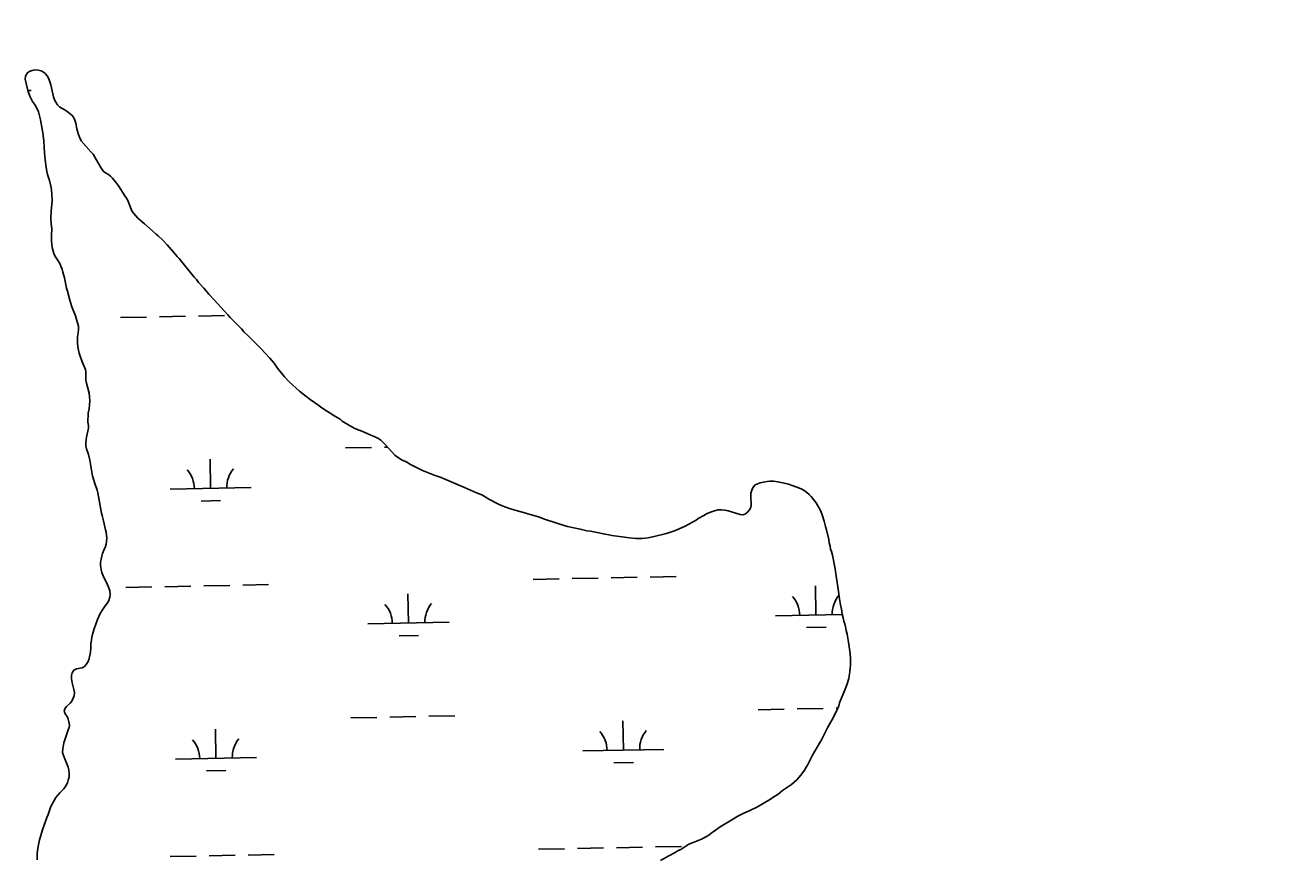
# Model space of a CAD drawing. Extents: x 3989314 to 4027622, y 243956 to 270014.
# Drawn here: x 4007704 to 4009262, y 252350 to 253375 of the extents above; entities that cross this region are included whole.
import ezdxf

# ---------------------------------------------------------------- set-up
doc = ezdxf.new("R2010")
doc.units = 0
for name, color, linetype in [('V-GRID-MAJR', 7, 'Continuous'), ('V-RIVR-EDGE', 7, 'Continuous'), ('V-WETL-SWMP', 7, 'Continuous')]:
    doc.layers.add(name, color=color, linetype=linetype)

msp = doc.modelspace()

# ---------------------------------------------------------------- linework, layer by layer
at = {"layer": 'V-GRID-MAJR'}
msp.add_spline([(4009571.4, 249714), (4009450.7, 255770.2), (4009329.9, 261829.8), (4009209.2, 267889.5), (4009209.1, 267893)], degree=3, dxfattribs=at)
at = {"layer": 'V-RIVR-EDGE'}
for points in [[(4007709.1, 253318), (4007706.3, 253315.6), (4007704.6, 253312.1), (4007704.2, 253308.6), (4007705.6, 253301.8)], [(4008207.8, 252820.8), (4008193.6, 252826.6), (4008189.3, 252828.6), (4008177.8, 252834.3), (4008174.9, 252836.3), (4008171.8, 252837.8), (4008168.6, 252839.1), (4008162.6, 252842.7), (4008159.4, 252845.4), (4008147.8, 252858.1), (4008144.7, 252861.2), (4008142, 252863.7), (4008138.3, 252866.2), (4008134.6, 252868.1), (4008127.1, 252871.4), (4008120.7, 252873.9), (4008110.3, 252878.4), (4008103.4, 252881.8), (4008094.7, 252887.4), (4008091.9, 252889.6), (4008089.2, 252891.4), (4008085.5, 252893.3), (4008079.7, 252897.3), (4008076.3, 252899.2), (4008068.4, 252904.4), (4008065.7, 252906.5), (4008055.2, 252913.8), (4008046.1, 252921), (4008042.1, 252924.2), (4008029.1, 252935.8), (4008023.4, 252942), (4008015, 252952.4), (4008010.8, 252958.6), (4008005.3, 252964.8), (4007994.3, 252976.8), (4007979.1, 252992.1), (4007973.4, 252997.5), (4007970.4, 253001), (4007956.5, 253015.1), (4007953.7, 253018.3), (4007936.9, 253036.9), (4007930.9, 253043.2), (4007924.1, 253051.3), (4007917.7, 253058.1), (4007915, 253062), (4007912.3, 253064.7), (4007893.8, 253087.6), (4007891.5, 253090), (4007887.3, 253095.3), (4007879.1, 253104.7), (4007873.8, 253110.1), (4007868, 253115.6), (4007865.6, 253117.5), (4007851.1, 253130.3), (4007847.8, 253133.4), (4007843, 253137.4), (4007837.8, 253143.1), (4007836, 253145.6), (4007834.6, 253148.5), (4007830.4, 253159.1), (4007828.9, 253162.2), (4007826.7, 253165.1), (4007818.9, 253177.2), (4007816.5, 253180.7), (4007811.6, 253186.8), (4007809.2, 253189.1), (4007806.6, 253191.2), (4007801.1, 253194.7), (4007798.9, 253197.2), (4007797.3, 253199.8), (4007791.7, 253209.6), (4007787.7, 253216.1), (4007785.5, 253218.9), (4007773.1, 253232.8), (4007771, 253237.1), (4007769.7, 253240.6), (4007768.4, 253244.6), (4007767.7, 253247.7), (4007766.3, 253254.5), (4007765.3, 253258.2), (4007764.1, 253261), (4007762.2, 253263.6), (4007759.5, 253266.1), (4007755.8, 253268.9), (4007752.2, 253271.3), (4007749.5, 253272.7), (4007746.4, 253274.7), (4007743.7, 253277.1), (4007741.7, 253280.2), (4007740.3, 253283.3), (4007738.9, 253287.1), (4007735.8, 253301.7), (4007733.1, 253309.1), (4007731.2, 253312.7), (4007728.9, 253315.5), (4007726.6, 253317.5), (4007723.6, 253318.8), (4007719.9, 253319.8), (4007716, 253320.1), (4007712.5, 253319.4), (4007709.1, 253318)], [(4007705.6, 253301.8), (4007707.4, 253294.9), (4007709.8, 253287.9), (4007713.3, 253281.3), (4007715.5, 253278.1), (4007717.5, 253274.6), (4007720.3, 253268.4), (4007721.5, 253265.3), (4007723, 253258.6), (4007725.1, 253247.3), (4007725.8, 253242.5), (4007726.9, 253232.5), (4007728, 253217.6), (4007728.5, 253213.8), (4007728.7, 253209.8), (4007729.5, 253202.9), (4007730.8, 253194.9), (4007731.7, 253191.2), (4007734, 253183.9), (4007736, 253175.3), (4007736.6, 253171.7), (4007737.1, 253166.9), (4007737.2, 253158.6), (4007735.9, 253145.9), (4007735.5, 253137.9), (4007735.9, 253130.4), (4007736.6, 253127.4), (4007736.9, 253123.9), (4007736.6, 253116.8), (4007736.7, 253108.9), (4007737.2, 253101.1), (4007739.3, 253094), (4007740.6, 253091.2), (4007742.1, 253088.4), (4007746.6, 253081.6), (4007748.2, 253078.1), (4007749.5, 253074.6), (4007750.6, 253070.8), (4007752.4, 253064), (4007754.9, 253051.1), (4007756.3, 253047.3), (4007759.2, 253036.5), (4007761.7, 253028.1), (4007765.9, 253017), (4007768.7, 253008.4), (4007769.7, 253004.3), (4007769.9, 253000.4), (4007769.5, 252995.9), (4007768.4, 252991.3), (4007768.5, 252983.3), (4007769, 252978.9), (4007769.7, 252974.9), (4007770.7, 252970.9), (4007771.8, 252967.5), (4007774.4, 252960.5), (4007778.2, 252951.1), (4007778.9, 252948), (4007778.7, 252944.4), (4007779, 252937.9), (4007779.7, 252934.1), (4007782.7, 252921.9), (4007783.5, 252917.1), (4007783.8, 252912.4), (4007782.7, 252902.4), (4007781.7, 252897), (4007781.5, 252893.4), (4007781.3, 252889.3), (4007781.4, 252886.1), (4007782, 252881.9), (4007781.9, 252878.5), (4007780.3, 252871.4), (4007779.7, 252867.5), (4007779.1, 252864.2), (4007778.7, 252860.5), (4007778.6, 252856.9), (4007779.5, 252853.2), (4007781.9, 252846.2), (4007783.9, 252839), (4007786, 252824.3), (4007786.9, 252819.9), (4007789.3, 252811.6), (4007792.6, 252802.2), (4007793.5, 252799.1), (4007798, 252773.9), (4007799, 252770.9), (4007800.5, 252764.3), (4007801.5, 252760.8), (4007802.4, 252757.2), (4007803, 252753.3), (4007803.7, 252750.4), (4007804.6, 252742.9), (4007804.4, 252739.1), (4007803.9, 252735.8), (4007803, 252732.8), (4007801, 252728.3), (4007799.4, 252724.2), (4007798.5, 252720.7), (4007797.6, 252716.9), (4007797, 252713.4), (4007796.9, 252709.3), (4007797.5, 252704.4)], [(4008712.3, 252640.9), (4008711.5, 252644.8), (4008710.6, 252649.2), (4008709.6, 252655.7), (4008708.3, 252661), (4008707.1, 252668.2), (4008705.5, 252680.2), (4008702.2, 252701.9), (4008701.8, 252705.1), (4008698.7, 252722.3), (4008697.3, 252726.7), (4008696.1, 252729.6), (4008695.5, 252733.1), (4008694.4, 252737.3), (4008693.8, 252741.3), (4008691, 252753.5), (4008689.9, 252757.3), (4008688.1, 252764.1), (4008685.8, 252771.8), (4008684.7, 252774.9), (4008682.9, 252778.9), (4008680.6, 252783.1), (4008678.3, 252786.6), (4008675.3, 252790.8), (4008672.2, 252794.4), (4008669.8, 252796.8), (4008666.8, 252799.4), (4008663.5, 252802), (4008660.1, 252803.8), (4008654.6, 252806), (4008648.8, 252808), (4008644.4, 252809.4), (4008638.9, 252811), (4008631.2, 252812.6), (4008625.9, 252813.3), (4008621.2, 252813.2), (4008617.9, 252812.8), (4008613.5, 252812.2), (4008609.2, 252811.2), (4008603.4, 252808.8), (4008600.7, 252806), (4008599, 252802.4), (4008598.1, 252798.5), (4008597.9, 252794.9), (4008598.2, 252784.1), (4008597.8, 252780.7), (4008596.1, 252777.8), (4008593.9, 252775.2), (4008591.1, 252772.6), (4008588.1, 252771.8), (4008584.6, 252772.2), (4008569.8, 252776.8), (4008565.9, 252777.7), (4008561.9, 252778.1), (4008557.6, 252777.9), (4008553, 252776.8), (4008548.1, 252775.3), (4008543.5, 252773.1), (4008540, 252770.9), (4008533.1, 252767.1), (4008530.5, 252765.4), (4008516.4, 252757.5), (4008503.9, 252752.2), (4008496.4, 252749.5), (4008492.2, 252748.3), (4008480.3, 252745.4), (4008471.3, 252743.6), (4008463.6, 252742.7), (4008456.5, 252742.7), (4008447.9, 252743.4), (4008439.3, 252744.5), (4008426.8, 252746.4), (4008423.1, 252747.2), (4008418.4, 252747.9), (4008406.5, 252750.6), (4008400.3, 252751.7), (4008395.8, 252752.1), (4008387.8, 252754.2), (4008372.1, 252757.6), (4008362.5, 252760.2), (4008358.8, 252761.4), (4008342.6, 252766.9), (4008337.8, 252768.8), (4008321.9, 252773.3), (4008317.8, 252774.6), (4008308.7, 252777), (4008300.6, 252779.6), (4008291.6, 252783), (4008287.3, 252785), (4008275.3, 252791.2), (4008272.7, 252792.9), (4008266.6, 252796.6), (4008263.3, 252797.6), (4008260, 252799.1), (4008256.4, 252800.4), (4008245.2, 252805.5), (4008240.2, 252807.5), (4008231.7, 252811.4), (4008220.3, 252816.2), (4008216.4, 252817.8), (4008207.8, 252820.8)], [(4007797.5, 252704.4), (4007798.6, 252700.6), (4007800.2, 252696.6), (4007805.6, 252685.6), (4007806.8, 252682.6), (4007808.3, 252678.1), (4007808.8, 252673.7), (4007808.2, 252670.2), (4007807.2, 252666.4), (4007805.4, 252663.3), (4007802.6, 252659.7), (4007800.1, 252656.1), (4007796.5, 252650.2), (4007793.1, 252642.9), (4007788.9, 252631.3), (4007786.6, 252623.2), (4007785, 252612.6), (4007784.9, 252607.8), (4007784.4, 252602.7), (4007782.8, 252594.7), (4007781.5, 252591.1), (4007779.3, 252587.5), (4007777, 252585.1), (4007774.4, 252583.3), (4007767.5, 252582.1), (4007764.2, 252580.4), (4007762, 252577.2), (4007761.3, 252573.9), (4007761.1, 252569.8), (4007761.9, 252564.9), (4007763, 252560), (4007764.1, 252556.6), (4007764.9, 252552.8), (4007764.4, 252548.6), (4007763.3, 252545.8), (4007761.5, 252542.3), (4007759.3, 252539.8), (4007754.9, 252535.7), (4007752.8, 252532.7), (4007752.1, 252529.8), (4007753.2, 252526.4), (4007755.7, 252523.3), (4007757.2, 252519.9), (4007758, 252516.8), (4007758.6, 252512.8), (4007758.2, 252509.7), (4007757.2, 252506.8), (4007754.1, 252498.3), (4007751.9, 252490.8), (4007750.4, 252483.3), (4007750.2, 252478.9), (4007751.2, 252475.1), (4007757.1, 252460.7), (4007757.8, 252457.4), (4007758.3, 252452.6), (4007758.2, 252448.8), (4007757.2, 252444.7), (4007756.2, 252441.5), (4007754.2, 252437.8), (4007751.6, 252434.2), (4007746.8, 252429.1), (4007741.9, 252423.3), (4007739.6, 252419.9), (4007736, 252413.1), (4007734.7, 252409.8), (4007732.2, 252402.5), (4007730.6, 252398.7), (4007728, 252390.7), (4007725.7, 252384.7), (4007721.7, 252371.2), (4007719.8, 252361.1), (4007719, 252353.9), (4007718.8, 252346.8)], [(4008486.5, 252345.8), (4008497, 252351.6), (4008504.7, 252355.6), (4008508.5, 252358), (4008511.5, 252359.5), (4008521.6, 252365.8), (4008524.9, 252367.3), (4008537, 252372), (4008539.8, 252373.3), (4008543.2, 252375.2), (4008546, 252377.1), (4008549.1, 252379.3), (4008551.5, 252381.2), (4008560.1, 252387.2), (4008574.3, 252396.1), (4008581.9, 252400.5), (4008589.1, 252404.2), (4008596, 252407.1), (4008606.3, 252412), (4008622.1, 252421.2), (4008627.6, 252424.9), (4008631, 252427.2), (4008636.9, 252432), (4008648.1, 252439.6), (4008651.4, 252442.2), (4008654.4, 252445.1), (4008659.6, 252450.9), (4008664, 252457.2), (4008666.1, 252460.9), (4008667.8, 252463.5), (4008674, 252475.8), (4008682.4, 252490.3), (4008685.1, 252494.5), (4008687, 252498.7), (4008688.7, 252501.8), (4008692.9, 252510.3), (4008699.3, 252521.8), (4008705, 252533.7), (4008706.2, 252536.6), (4008707.3, 252540.1), (4008709.9, 252547.3), (4008713.2, 252554.9), (4008716.1, 252562.5), (4008718.6, 252570.3), (4008719.2, 252573.3), (4008719.9, 252578.3), (4008720.6, 252587), (4008720.5, 252593.8), (4008720.1, 252601), (4008718.3, 252614.7), (4008716.5, 252624.7), (4008715.3, 252629.2), (4008714.5, 252633.6), (4008713.6, 252637.3), (4008712.3, 252640.9)]]:
    msp.add_lwpolyline(points, dxfattribs=at)
at = {"layer": 'V-WETL-SWMP'}
for p, q in [((4007707.5, 253294.6), (4007711.3, 253294.7)), ((4007821.5, 253014.9), (4007853.4, 253015.5)), ((4007869.4, 253015.8), (4007901.4, 253016.5)), ((4007917.4, 253016.8), (4007949.4, 253017.4)), ((4008098.6, 252854.2), (4008130.6, 252854.8)), ((4008146.6, 252855.2), (4008150.4, 252855.2)), ((4007932.5, 252804.5), (4007931.8, 252840.4)), ((4007882.5, 252803.5), (4007982.5, 252805.5)), ((4007920.8, 252788.8), (4007944.8, 252789.3)), ((4008425.9, 252694.2), (4008457.9, 252694.8)), ((4008473.9, 252695.1), (4008505.9, 252695.8)), ((4007828.1, 252682.3), (4007860.1, 252682.9)), ((4007876.1, 252683.2), (4007908.1, 252683.9)), ((4007924.1, 252684.2), (4007956.1, 252684.8)), ((4007972.1, 252685.1), (4008004, 252685.8)), ((4008329.9, 252692.3), (4008361.9, 252692.9)), ((4008377.9, 252693.2), (4008409.9, 252693.9)), ((4008678.1, 252648.5), (4008677.4, 252684.5)), ((4008176.3, 252638.5), (4008175.6, 252674.5)), ((4008628.2, 252647.5), (4008710.6, 252649.1)), ((4008126.3, 252637.5), (4008226.3, 252639.5)), ((4008666.5, 252632.8), (4008690.5, 252633.3)), ((4008164.6, 252622.8), (4008188.6, 252623.3)), ((4008201.2, 252523.5), (4008233.2, 252524.1)), ((4008607.1, 252531.6), (4008639, 252532.2)), ((4008655, 252532.6), (4008687, 252533.2)), ((4008703, 252533.5), (4008705, 252533.5)), ((4008105.2, 252521.6), (4008137.2, 252522.2)), ((4008153.2, 252522.6), (4008185.2, 252523.2)), ((4008440.9, 252481.8), (4008440.2, 252517.8)), ((4007939.1, 252471.8), (4007938.4, 252507.8)), ((4008391, 252480.9), (4008490.9, 252482.8)), ((4007889.2, 252470.8), (4007989.1, 252472.8)), ((4008429.3, 252466.2), (4008453.3, 252466.7)), ((4007927.5, 252456.2), (4007951.4, 252456.7)), ((4007930.7, 252351.6), (4007962.7, 252352.2)), ((4007978.7, 252352.5), (4008010.7, 252353.2)), ((4008336.5, 252359.7), (4008368.5, 252360.3)), ((4008384.5, 252360.6), (4008416.5, 252361.3)), ((4008432.5, 252361.6), (4008464.5, 252362.2)), ((4008480.5, 252362.5), (4008512.5, 252363.2)), ((4007882.7, 252350.6), (4007914.7, 252351.3))]:
    msp.add_line(p, q, dxfattribs=at)
for points in [[(4007705.6, 253301.8), (4007704.2, 253308.6), (4007704.6, 253312.1), (4007706.3, 253315.6), (4007709.1, 253318), (4007712.5, 253319.4), (4007716, 253320.1), (4007719.9, 253319.8), (4007723.6, 253318.8), (4007726.6, 253317.5), (4007728.9, 253315.5), (4007731.2, 253312.7), (4007733.1, 253309.1), (4007735.8, 253301.7), (4007738.9, 253287.1), (4007740.3, 253283.3), (4007741.7, 253280.2), (4007743.7, 253277.1), (4007746.4, 253274.7), (4007749.5, 253272.7), (4007752.2, 253271.3), (4007755.8, 253268.9), (4007759.5, 253266.1), (4007762.2, 253263.6), (4007764.1, 253261), (4007765.3, 253258.2), (4007766.3, 253254.5), (4007767.7, 253247.7), (4007768.4, 253244.6), (4007769.7, 253240.6), (4007771, 253237.1), (4007773.1, 253232.8), (4007785.5, 253218.9), (4007787.7, 253216.1), (4007791.7, 253209.6), (4007797.3, 253199.8), (4007798.9, 253197.2), (4007801.1, 253194.7), (4007806.6, 253191.2), (4007809.2, 253189.1), (4007811.6, 253186.8), (4007816.5, 253180.7), (4007818.9, 253177.2), (4007826.7, 253165.1), (4007828.9, 253162.2), (4007830.4, 253159.1), (4007834.6, 253148.4), (4007836, 253145.6), (4007837.8, 253143.1), (4007843, 253137.4), (4007847.8, 253133.4), (4007851.1, 253130.3), (4007865.6, 253117.5), (4007868, 253115.6), (4007873.8, 253110.1), (4007879.1, 253104.7), (4007887.3, 253095.3), (4007891.5, 253090), (4007893.8, 253087.6), (4007912.3, 253064.7), (4007915, 253062), (4007917.7, 253058.1), (4007924.1, 253051.3), (4007930.9, 253043.2), (4007936.9, 253036.9), (4007953.7, 253018.3), (4007956.5, 253015.1), (4007970.4, 253001), (4007973.4, 252997.5), (4007979.1, 252992.1), (4007994.3, 252976.8), (4008005.3, 252964.8), (4008010.8, 252958.6), (4008015, 252952.4), (4008023.4, 252942), (4008029.1, 252935.8), (4008042.1, 252924.2), (4008046.1, 252921), (4008055.2, 252913.8), (4008065.7, 252906.5), (4008068.4, 252904.4), (4008076.3, 252899.2), (4008079.7, 252897.3), (4008085.5, 252893.3), (4008089.2, 252891.4), (4008091.9, 252889.6), (4008094.7, 252887.4), (4008103.4, 252881.8), (4008110.3, 252878.4), (4008120.7, 252873.9), (4008127.1, 252871.4), (4008134.6, 252868.1), (4008138.3, 252866.2), (4008142, 252863.7), (4008144.7, 252861.2), (4008147.8, 252858.1), (4008159.4, 252845.4), (4008162.6, 252842.7), (4008168.6, 252839.1), (4008171.8, 252837.8), (4008174.9, 252836.3)], [(4007797.5, 252704.4), (4007796.9, 252709.3), (4007797, 252713.4), (4007797.6, 252716.9), (4007798.5, 252720.7), (4007799.4, 252724.2), (4007801, 252728.3), (4007803, 252732.8), (4007803.9, 252735.8), (4007804.4, 252739.1), (4007804.6, 252742.9), (4007803.7, 252750.4), (4007803, 252753.3), (4007802.4, 252757.2), (4007801.5, 252760.8), (4007800.5, 252764.3), (4007799, 252770.9), (4007798, 252773.9), (4007793.5, 252799.1), (4007792.6, 252802.2), (4007789.3, 252811.6), (4007786.9, 252819.9), (4007786, 252824.3), (4007783.9, 252839), (4007781.9, 252846.2), (4007779.5, 252853.2), (4007778.6, 252856.9), (4007778.7, 252860.5), (4007779.1, 252864.2), (4007779.7, 252867.5), (4007780.3, 252871.4), (4007781.9, 252878.5), (4007782, 252881.9), (4007781.4, 252886.1), (4007781.3, 252889.3), (4007781.5, 252893.4), (4007781.7, 252897), (4007782.7, 252902.4), (4007783.8, 252912.4), (4007783.5, 252917.1), (4007782.7, 252921.9), (4007779.7, 252934.1), (4007779, 252937.9), (4007778.7, 252944.4), (4007778.9, 252948), (4007778.2, 252951.1), (4007774.4, 252960.5), (4007771.8, 252967.5), (4007770.7, 252970.9), (4007769.7, 252974.9), (4007769, 252978.9), (4007768.5, 252983.3), (4007768.4, 252991.3), (4007769.5, 252995.9), (4007769.9, 253000.4), (4007769.7, 253004.3), (4007768.7, 253008.4), (4007765.9, 253017), (4007761.7, 253028.1), (4007759.2, 253036.5), (4007756.3, 253047.3), (4007754.9, 253051.1), (4007752.4, 253064), (4007750.6, 253070.8), (4007749.5, 253074.6), (4007748.2, 253078.1), (4007746.6, 253081.6), (4007742.1, 253088.4), (4007740.6, 253091.2), (4007739.3, 253094), (4007737.2, 253101.1), (4007736.7, 253108.9), (4007736.6, 253116.8), (4007736.9, 253123.9), (4007736.6, 253127.4), (4007735.9, 253130.4), (4007735.5, 253137.9), (4007735.9, 253145.9), (4007737.2, 253158.6), (4007737.1, 253166.9), (4007736.6, 253171.7), (4007736, 253175.3), (4007734, 253183.9), (4007731.7, 253191.2), (4007730.8, 253194.9), (4007729.5, 253202.9), (4007728.7, 253209.8), (4007728.5, 253213.8), (4007728, 253217.6), (4007726.9, 253232.5), (4007725.8, 253242.5), (4007725.1, 253247.3), (4007723, 253258.6), (4007721.5, 253265.3), (4007720.3, 253268.4), (4007717.5, 253274.6), (4007715.5, 253278.1), (4007713.3, 253281.3), (4007709.8, 253287.9), (4007707.4, 253294.9), (4007705.6, 253301.8)], [(4008174.9, 252836.3), (4008177.8, 252834.3), (4008189.3, 252828.6), (4008193.6, 252826.6), (4008207.8, 252820.8), (4008216.4, 252817.8), (4008220.3, 252816.2), (4008231.7, 252811.4), (4008240.2, 252807.5), (4008245.2, 252805.5), (4008256.4, 252800.4), (4008260, 252799.1), (4008263.3, 252797.6), (4008266.6, 252796.6), (4008272.7, 252792.9), (4008275.3, 252791.2), (4008287.3, 252785), (4008291.6, 252783), (4008300.6, 252779.6), (4008308.7, 252777), (4008317.8, 252774.6), (4008321.9, 252773.3), (4008337.8, 252768.8), (4008342.6, 252766.9), (4008358.8, 252761.4), (4008362.5, 252760.2), (4008372.1, 252757.6), (4008387.8, 252754.3), (4008395.8, 252752.1), (4008400.3, 252751.7), (4008406.5, 252750.6), (4008418.4, 252747.9), (4008423.1, 252747.2), (4008426.8, 252746.4), (4008439.3, 252744.5), (4008447.9, 252743.4), (4008456.5, 252742.7), (4008463.6, 252742.7), (4008471.3, 252743.6), (4008480.3, 252745.4), (4008492.2, 252748.3), (4008496.4, 252749.5), (4008503.9, 252752.2), (4008516.4, 252757.5), (4008530.5, 252765.4), (4008533.1, 252767.1), (4008540, 252770.9), (4008543.5, 252773.1), (4008548.1, 252775.3), (4008553, 252776.8), (4008557.6, 252777.9), (4008561.9, 252778.1), (4008565.9, 252777.7), (4008569.8, 252776.8), (4008584.6, 252772.2), (4008588.1, 252771.8), (4008591.1, 252772.6), (4008593.9, 252775.2), (4008596.1, 252777.8), (4008597.8, 252780.7), (4008598.2, 252784.1), (4008597.9, 252794.9), (4008598.1, 252798.5), (4008599, 252802.4), (4008600.7, 252806), (4008603.4, 252808.8), (4008609.2, 252811.2), (4008613.5, 252812.2), (4008617.9, 252812.8), (4008621.2, 252813.2), (4008625.9, 252813.3), (4008631.2, 252812.6), (4008638.9, 252811), (4008644.4, 252809.4), (4008648.8, 252808), (4008654.6, 252806), (4008660.1, 252803.8), (4008663.5, 252802), (4008666.8, 252799.4), (4008669.8, 252796.8), (4008672.2, 252794.4), (4008675.3, 252790.8), (4008678.3, 252786.6), (4008680.6, 252783.1), (4008682.9, 252778.9), (4008684.7, 252774.9), (4008685.8, 252771.8), (4008688.1, 252764.1), (4008689.9, 252757.3), (4008691, 252753.5), (4008693.8, 252741.3), (4008694.4, 252737.3), (4008695.5, 252733.1), (4008696.1, 252729.6), (4008697.3, 252726.7), (4008698.7, 252722.3), (4008701.8, 252705.1), (4008702.2, 252701.9), (4008705.5, 252680.2), (4008707.1, 252668.2), (4008708.3, 252661)], [(4007718.8, 252346.8), (4007719, 252353.9), (4007719.8, 252361.1), (4007721.7, 252371.2), (4007725.7, 252384.7), (4007728, 252390.7), (4007730.6, 252398.7), (4007732.2, 252402.5), (4007734.7, 252409.8), (4007736, 252413.1), (4007739.6, 252419.9), (4007741.9, 252423.3), (4007746.8, 252429.1), (4007751.6, 252434.2), (4007754.2, 252437.8), (4007756.2, 252441.5), (4007757.2, 252444.7), (4007758.2, 252448.8), (4007758.3, 252452.6), (4007757.8, 252457.4), (4007757.1, 252460.7), (4007751.2, 252475.1), (4007750.2, 252478.9), (4007750.4, 252483.3), (4007751.8, 252490.8), (4007754.1, 252498.3), (4007757.2, 252506.8), (4007758.2, 252509.7), (4007758.6, 252512.8), (4007758, 252516.8), (4007757.2, 252519.9), (4007755.7, 252523.3), (4007753.2, 252526.4), (4007752.1, 252529.8), (4007752.8, 252532.7), (4007754.9, 252535.7), (4007759.3, 252539.8), (4007761.5, 252542.3), (4007763.3, 252545.8), (4007764.4, 252548.6), (4007764.9, 252552.8), (4007764.1, 252556.6), (4007763, 252560), (4007761.9, 252564.9), (4007761.1, 252569.8), (4007761.3, 252573.9), (4007762, 252577.2), (4007764.2, 252580.4), (4007767.5, 252582.1), (4007774.4, 252583.3), (4007777, 252585.1), (4007779.3, 252587.5), (4007781.5, 252591.1), (4007782.8, 252594.7), (4007784.4, 252602.7), (4007784.9, 252607.8), (4007785, 252612.6), (4007786.6, 252623.2), (4007788.9, 252631.3), (4007793.1, 252642.9), (4007796.5, 252650.2), (4007800.1, 252656.1), (4007802.6, 252659.7), (4007805.4, 252663.3), (4007807.2, 252666.4), (4007808.2, 252670.2), (4007808.8, 252673.7), (4007808.3, 252678.1), (4007806.8, 252682.6), (4007805.6, 252685.6), (4007800.2, 252696.6), (4007798.6, 252700.6), (4007797.5, 252704.4)], [(4008708.3, 252661), (4008709.6, 252655.7), (4008710.6, 252649.2), (4008711.5, 252644.8), (4008712.3, 252640.9), (4008713.6, 252637.3), (4008714.5, 252633.6), (4008715.3, 252629.2), (4008716.5, 252624.7), (4008718.3, 252614.7), (4008720.1, 252601), (4008720.5, 252593.8), (4008720.6, 252587), (4008719.9, 252578.3), (4008719.2, 252573.3), (4008718.6, 252570.3), (4008716.1, 252562.5), (4008713.2, 252554.9), (4008709.9, 252547.3), (4008707.3, 252540.1), (4008706.2, 252536.6), (4008705, 252533.7), (4008699.3, 252521.8), (4008692.9, 252510.3), (4008688.7, 252501.8), (4008687, 252498.7), (4008685.1, 252494.5), (4008682.4, 252490.3), (4008674, 252475.8), (4008667.8, 252463.5), (4008666.1, 252460.9), (4008664, 252457.2), (4008659.6, 252450.9), (4008654.4, 252445.1), (4008651.4, 252442.2), (4008648.1, 252439.6), (4008636.9, 252432), (4008631, 252427.2), (4008627.6, 252424.9), (4008622.1, 252421.2), (4008606.3, 252412), (4008596, 252407.1), (4008589.1, 252404.2), (4008581.9, 252400.5), (4008574.3, 252396.1), (4008560.1, 252387.2), (4008551.5, 252381.2), (4008549.1, 252379.3), (4008546, 252377.1), (4008543.2, 252375.2), (4008539.8, 252373.3), (4008537, 252372), (4008524.9, 252367.3), (4008521.6, 252365.8), (4008511.5, 252359.5), (4008508.5, 252358), (4008504.7, 252355.6), (4008497, 252351.6), (4008486.5, 252345.8)]]:
    msp.add_lwpolyline(points, dxfattribs=at)
for centre, start, end in [((4007877.3, 252803.8), 0.3699, 41.9135), ((4007987.7, 252806), 140.3699, 181.9135), ((4008622.9, 252647.8), 0.3699, 41.9135), ((4008733.4, 252650), 140.3699, 181.9135), ((4008121.1, 252637.8), 0.3699, 41.9135), ((4008231.6, 252640), 140.3699, 181.9135), ((4007883.9, 252471.2), 0.3699, 41.9135), ((4007994.4, 252473.4), 140.3699, 181.9135), ((4008385.7, 252481.2), 0.3699, 41.9135), ((4008496.2, 252483.4), 140.3699, 181.9135)]:
    msp.add_arc(centre, 35.2, start, end, dxfattribs=at)

doc.saveas('drawing.dxf')
